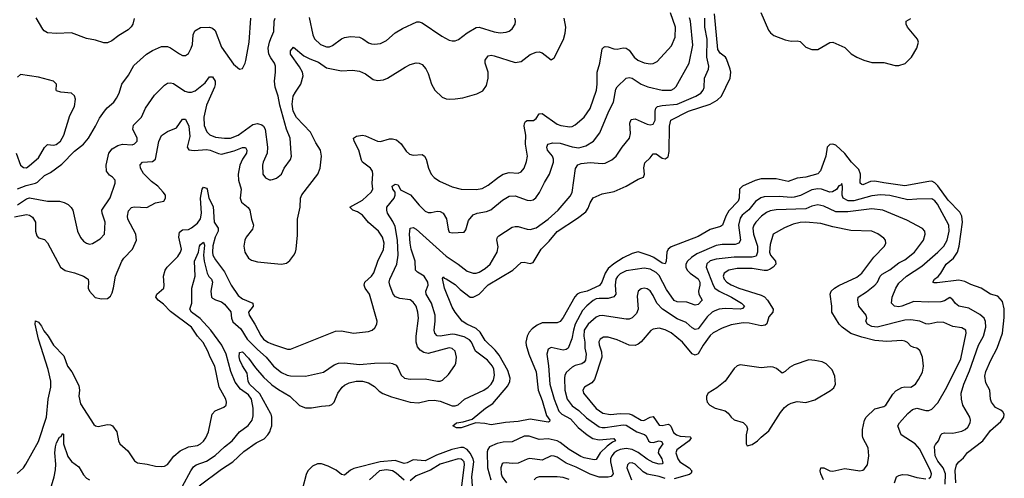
# Model space of a CAD drawing. Header units: inches. Extents: x 1552611 to 1694776, y 811966 to 917215.
# Tile 491 of 549: x 1668324 to 1674893, y 881101 to 884161. Entities that reach past the tile are written whole.
import ezdxf

# ---------------------------------------------------------------- set-up
doc = ezdxf.new("R2010")
doc.units = ezdxf.units.IN
doc.header["$MEASUREMENT"] = 0
doc.layers.add('B6868', color=7, linetype='Continuous')
doc.layers.add('B6878', color=7, linetype='Continuous')

msp = doc.modelspace()

# ---------------------------------------------------------------- linework, layer by layer
at = {"layer": 'B6868', "color": 5}
for points, elevation in [([(1668310, 883032.1), (1668366.5, 883053.5), (1668430, 883069.6), (1668442.4, 883077.6), (1668490, 883121), (1668530, 883142.3), (1668604, 883196), (1668690, 883283.6), (1668749.2, 883330.8), (1668782, 883370), (1668829.8, 883450), (1668855.8, 883504.2), (1668889.1, 883550.9), (1668907.4, 883572.6), (1668951.6, 883610), (1668970, 883636.3), (1668988, 883670), (1669005.7, 883730), (1669049, 883791), (1669085, 883855), (1669169.6, 883930), (1669210, 883955.6), (1669270, 883980.8), (1669310, 883981.3), (1669330, 883973.4), (1669390, 883932.6), (1669410, 883922.8), (1669430, 883921.7), (1669450, 883935.3), (1669468.8, 883970), (1669475.8, 883995.8), (1669480.1, 884060.1), (1669493.3, 884086.7), (1669530, 884108.4), (1669590, 884111.1), (1669610, 884103.2), (1669627.5, 884087.5), (1669670, 883977.6), (1669750, 883863.1), (1669790, 883830.6), (1669810, 883834.8), (1669827.8, 883870), (1669832, 883888), (1669854.6, 884010), (1669866.8, 884170)], 960), ([(1669087.8, 884167.8), (1669078.6, 884130), (1669068, 884112), (1669048, 884092), (1668985.1, 884054.9), (1668939.3, 884020.7), (1668910, 884007.1), (1668886, 884006), (1668830, 884024.7), (1668770, 884035.3), (1668670, 884072.1), (1668570, 884067.9), (1668510, 884073.7), (1668486.2, 884086.2), (1668477, 884097), (1668433.1, 884173.1)], 960), ([(1670000, 883906.7), (1669985.4, 883930), (1669981.4, 883970), (1669989.8, 884010), (1670000, 884034.5)], 940), ([(1668300.2, 883270), (1668330, 883190.6), (1668350, 883173.7), (1668370, 883173.4), (1668390, 883187.6), (1668450, 883239.7), (1668490, 883307.4), (1668510, 883328.9), (1668550, 883323.5), (1668567.5, 883327.5), (1668596.3, 883350), (1668618.1, 883390), (1668659.1, 883520.9), (1668690, 883580.7), (1668695.7, 883630), (1668690, 883651.6), (1668670, 883671.1), (1668597.2, 883677.2), (1668570, 883685.2), (1668566, 883690), (1668569, 883730), (1668548.7, 883750), (1668450, 883778.3), (1668330, 883794), (1668310, 883778)], 980), ([(1668310, 882925.3), (1668370, 882966.6), (1668390, 882972.4), (1668509.4, 882949.4), (1668589.1, 882949.1), (1668620.8, 882940.8), (1668647, 882927), (1668667.9, 882907.9), (1668677.6, 882890), (1668709.1, 882750), (1668730, 882708), (1668750, 882683.8), (1668770, 882670.4), (1668790, 882663.7), (1668810, 882667), (1668860.5, 882699.5), (1668889.7, 882730.3), (1668894.5, 882810), (1668873.7, 882870), (1668871.1, 882890), (1668927.8, 882972.2), (1668961.1, 883070), (1668961.6, 883090), (1668942.9, 883110), (1668922.8, 883122.8), (1668903.7, 883150), (1668901.5, 883190), (1668918.2, 883270), (1668941.5, 883298.5), (1668977.6, 883322.4), (1669010, 883329.3), (1669073.2, 883326.8), (1669090, 883331.8), (1669108.2, 883350), (1669108.5, 883370), (1669078.9, 883430), (1669083.2, 883456.8), (1669136.8, 883510), (1669163.8, 883570), (1669223.7, 883656.3), (1669290, 883724.9), (1669310, 883736.9), (1669330, 883739.6), (1669350, 883734.4), (1669424.6, 883684.6), (1669450, 883676.6), (1669470, 883677), (1669493.5, 883686.5), (1669560.2, 883739.8), (1669590, 883779.5), (1669610, 883780.3), (1669628.1, 883750), (1669628.2, 883728.2), (1669623.9, 883710), (1669569.2, 883590.8), (1669551.2, 883511.2), (1669555.1, 883455.1), (1669571.8, 883411.8), (1669591.8, 883391.8), (1669630, 883376.8), (1669690, 883369.6), (1669730, 883370.1), (1669780.4, 883390), (1669879.5, 883460.5), (1669910, 883467.3), (1669939.4, 883459.4), (1669951.4, 883450), (1669961.1, 883430), (1669977.6, 883310), (1669974.9, 883270), (1669947.8, 883210), (1669943.1, 883190), (1669947, 883130), (1669964.8, 883104.8), (1669990, 883093), (1670000, 883093.2)], 940), ([(1668290, 882846.2), (1668370, 882860.9), (1668390, 882857.1), (1668410, 882842.3), (1668428.8, 882810), (1668428.8, 882748.8), (1668438, 882718), (1668450, 882705.3), (1668490, 882694), (1668510, 882672.4), (1668596.5, 882510), (1668627.5, 882487.5), (1668690, 882472.8), (1668749.3, 882449.3), (1668774.5, 882434.5), (1668779.5, 882430), (1668783.6, 882410), (1668779.6, 882370), (1668790, 882348.5), (1668827.1, 882307.1), (1668870, 882297.4), (1668910, 882300.3), (1668930, 882317.1), (1668940.5, 882339.5), (1668950, 882371), (1668962.4, 882450), (1669005, 882550), (1669017.6, 882570), (1669075.8, 882630), (1669103.1, 882690), (1669098.6, 882730), (1669046.3, 882830), (1669042.4, 882850), (1669050, 882884.4), (1669070, 882907.4), (1669087.3, 882912.7), (1669172.5, 882907.5), (1669230, 882938), (1669285.2, 882950), (1669297.2, 882970), (1669296, 882990), (1669282, 883010), (1669244.4, 883050), (1669202.2, 883082.2), (1669150, 883135.6), (1669129.8, 883170), (1669127.4, 883192.6), (1669143.7, 883210), (1669210, 883215), (1669228.8, 883230), (1669252.4, 883347.6), (1669270, 883387.6), (1669310, 883414.5), (1669370, 883439.6), (1669410, 883496.9), (1669430, 883497.4), (1669451.8, 883450), (1669458.9, 883381.1), (1669440.2, 883310), (1669451.4, 883291.4), (1669487.2, 883287.2), (1669570, 883294.5), (1669595.3, 883290), (1669650, 883267.5), (1669670, 883264), (1669754, 883286), (1669810, 883307.1), (1669830, 883308), (1669840.1, 883290), (1669836.2, 883270), (1669809.8, 883230.2), (1669791.9, 883190), (1669781.2, 883130), (1669782.5, 883090), (1669800.4, 883030), (1669793.7, 882970), (1669804.2, 882944.2), (1669847, 882907), (1669859.8, 882890), (1669870.1, 882830), (1669882.9, 882790), (1669877.5, 882762.5), (1669835.2, 882710), (1669825.8, 882690), (1669818.7, 882650), (1669825.1, 882610), (1669850.3, 882570), (1669870, 882556.5), (1669910, 882545.2), (1670000, 882536)], 920), ([(1668306.5, 881133.5), (1668348.4, 881171.5), (1668364.4, 881195.6), (1668450, 881346.4), (1668502.3, 881510), (1668512.8, 881630), (1668532, 881710), (1668531.7, 881748.3), (1668513.4, 881826.6), (1668449.1, 882030), (1668427.2, 882130), (1668430, 882151.7), (1668450, 882142.6), (1668470, 882115.6), (1668484.3, 882084.3), (1668514.1, 882050), (1668548.5, 881988.5), (1668618.3, 881918.3), (1668643.2, 881850), (1668671.3, 881811.3), (1668719.2, 881719.2), (1668723.3, 881690), (1668718.3, 881650), (1668730, 881597.4), (1668819.4, 881459.4), (1668830, 881450.3), (1668847.1, 881447.1), (1668910, 881460.3), (1668930, 881457.6), (1668942, 881450), (1668971.2, 881411.2), (1668983.6, 881350), (1668991.8, 881330), (1669045, 881285), (1669090, 881218.4), (1669110, 881204.9), (1669175.1, 881195.1), (1669230, 881181.1), (1669270, 881179), (1669290, 881182.8), (1669310, 881192.8), (1669352.1, 881247.9), (1669394.9, 881285.1), (1669450, 881311.9), (1669510, 881319.5), (1669530, 881330.2), (1669550, 881349.3), (1669564.7, 881370), (1669582.7, 881410), (1669607.1, 881530), (1669628.7, 881551.3), (1669684.9, 881575.1), (1669700.5, 881590), (1669704.5, 881610), (1669699.4, 881630), (1669655.2, 881710), (1669625.4, 881850), (1669594.5, 881910), (1669579.8, 881950), (1669547.1, 882007), (1669509.6, 882049.6), (1669469.9, 882110), (1669330, 882214.9), (1669282.5, 882262.5), (1669248, 882290), (1669232.8, 882310), (1669238.9, 882330), (1669285.1, 882370), (1669288.6, 882390), (1669282.7, 882450), (1669294.3, 882490), (1669308.2, 882510), (1669378.3, 882581.7), (1669396.8, 882610), (1669402.8, 882630), (1669386.2, 882710), (1669390, 882744), (1669410, 882758.3), (1669450, 882761.5), (1669470, 882772.4), (1669510, 882803.5), (1669530, 882831.7), (1669537.6, 882870), (1669531.1, 882968.9), (1669541.2, 883030), (1669550, 883042.6), (1669570, 883037.1), (1669574.2, 883030), (1669586.4, 882970), (1669614.6, 882914.6), (1669622.1, 882810), (1669648.3, 882770), (1669647.7, 882750), (1669628.8, 882710), (1669612.1, 882652.1), (1669609.7, 882610), (1669613.3, 882590), (1669630, 882557.8), (1669690, 882477.7), (1669735.1, 882390), (1669781.5, 882321.5), (1669810, 882298.4), (1669880.3, 882270), (1669880.6, 882250), (1669850.8, 882210), (1669854.8, 882190), (1669893.3, 882130), (1669933.1, 882053.1), (1669950.9, 882030), (1669978.6, 882010), (1670000, 882001.1)], 880), ([(1669410, 881049.2), (1669464.6, 881150), (1669483.5, 881176.5), (1669502, 881190), (1669570, 881216.1), (1669627.6, 881252.4), (1669690, 881311.1), (1669740.9, 881350), (1669789.9, 881410.1), (1669847.6, 881452.4), (1669874, 881490), (1669882.4, 881517.6), (1669882.5, 881570), (1669869.9, 881630), (1669850, 881656.9), (1669796.5, 881696.5), (1669762.2, 881742.2), (1669733, 881813), (1669700.4, 881930), (1669673.2, 881990), (1669599.3, 882090), (1669526.8, 882166.8), (1669468.9, 882210), (1669459.3, 882230), (1669472.4, 882270), (1669473.1, 882370), (1669493.7, 882450), (1669489.7, 882550.3), (1669516.5, 882610), (1669524.3, 882650), (1669530, 882660.2), (1669550, 882675.6), (1669556, 882656), (1669549.4, 882590.6), (1669553.9, 882550), (1669573.9, 882470), (1669586.7, 882446.7), (1669603, 882430), (1669609.5, 882410), (1669598.8, 882350), (1669603.5, 882310), (1669610, 882301.8), (1669630, 882292.2), (1669670, 882279.3), (1669690, 882261.8), (1669731.5, 882211.5), (1669737.3, 882170), (1669745.7, 882145.7), (1669798.9, 882098.9), (1669841.5, 882030), (1669910, 881959.9), (1669967.8, 881910), (1670000, 881871.4)], 860), ([(1670000, 881531.3), (1669925.1, 881665.1), (1669856.7, 881730), (1669848.1, 881750), (1669841.5, 881801.5), (1669810, 881851.1), (1669792.8, 881890), (1669787.9, 881912.1), (1669790, 881940.7), (1669810, 881943.7), (1669850, 881902), (1669897, 881837), (1669953.6, 881773.6), (1670000, 881730.3)], 840), ([(1669521.4, 881050), (1669670, 881162.9), (1669745.7, 881210), (1669819.3, 881280.7), (1669902.4, 881337.6), (1669955, 881365), (1669980.1, 881390), (1669993, 881410), (1670000, 881432.7)], 840), ([(1668535, 881050), (1668554, 881110), (1668563.1, 881156.9), (1668565.6, 881194.4), (1668558.9, 881270), (1668562.5, 881310), (1668570, 881337.6), (1668590, 881374.4), (1668599.5, 881380.5), (1668610, 881399.1), (1668616.1, 881396.1), (1668615.2, 881330), (1668645.7, 881245.7), (1668670, 881212.9), (1668717.2, 881177.2), (1668750, 881123.7), (1668770, 881101.3), (1668790, 881090.4)], 860)]:
    msp.add_lwpolyline(points, dxfattribs=dict(at, elevation=elevation))
at = {"layer": 'B6878', "color": 5}
for points, elevation in [([(1670000, 882001.1), (1670030, 881988.7), (1670110, 881962.6), (1670130, 881961.8), (1670430, 882082.8), (1670470, 882085.2), (1670550, 882070.3), (1670650, 882079.6), (1670675.1, 882090), (1670694.2, 882105.8), (1670706.3, 882130), (1670708.3, 882150), (1670658.2, 882330), (1670629.8, 882370), (1670621.2, 882390), (1670627.6, 882410), (1670670, 882448.6), (1670687.2, 882472.8), (1670714.2, 882550), (1670751.5, 882628.5), (1670755.7, 882670), (1670743.4, 882710), (1670716.8, 882750), (1670650, 882808.4), (1670610, 882856), (1670577.8, 882877.8), (1670547.3, 882890), (1670527, 882910), (1670610, 882957.1), (1670669.8, 883010), (1670679.3, 883030), (1670674.6, 883070), (1670680.1, 883130), (1670676.6, 883150), (1670663.4, 883170), (1670611.6, 883210), (1670603.4, 883223.4), (1670587.2, 883290), (1670555.8, 883350), (1670550, 883370.3), (1670570, 883384.7), (1670610, 883390.1), (1670630, 883386.7), (1670710, 883349.2), (1670730, 883347.2), (1670790, 883366.7), (1670810, 883366.5), (1670838.1, 883358.1), (1670870, 883333.1), (1670902.5, 883282.5), (1670924.1, 883264.1), (1670950, 883257.7), (1671010, 883261.1), (1671024.4, 883250), (1671035.8, 883230), (1671051.1, 883170), (1671069.1, 883130), (1671090, 883107.6), (1671124.1, 883084.1), (1671210, 883046.2), (1671270, 883030.2), (1671370, 883027.7), (1671410, 883035), (1671450, 883056.8), (1671517.8, 883110), (1671550, 883129.4), (1671590, 883140.2), (1671650, 883136.5), (1671670, 883144.9), (1671689.7, 883170), (1671706, 883214), (1671712.2, 883250), (1671699.6, 883330), (1671700.8, 883390), (1671690.6, 883450), (1671690.8, 883469.2), (1671699, 883481), (1671710, 883487.9), (1671752.7, 883487.3), (1671770, 883501.1), (1671790, 883531.8), (1671810, 883534.4), (1671910, 883462.7), (1671934.1, 883454.1), (1671995, 883445), (1672010, 883447), (1672030, 883458.2), (1672090, 883510.2), (1672130, 883567.7), (1672171.7, 883690), (1672177.4, 883730), (1672177.4, 883810), (1672195.5, 883870), (1672210, 883965.5), (1672222, 883978), (1672230, 883982.6), (1672250, 883980.2), (1672287.1, 883967.1), (1672310, 883964.7), (1672350, 883972.1), (1672370, 883970.8), (1672390, 883956.8), (1672423, 883910), (1672447.9, 883890), (1672490, 883872.6), (1672530, 883866.7), (1672550.7, 883869.3), (1672577.7, 883882.3), (1672672.7, 883987.3), (1672696.2, 884043.8), (1672698.6, 884110), (1672666.1, 884206.1)], 880), ([(1674568.7, 881070), (1674566.3, 881153.7), (1674574.5, 881190), (1674589.9, 881210.2), (1674621.5, 881238.5), (1674647.2, 881272.8), (1674749.7, 881350), (1674800.7, 881419.3), (1674870, 881479.6), (1674889.7, 881510), (1674892.1, 881530), (1674883.5, 881543.5), (1674870, 881556.3), (1674834, 881574), (1674807.6, 881610), (1674801.6, 881630), (1674797.2, 881690), (1674770, 881737.2), (1674763.2, 881783.2), (1674770, 881814), (1674802.3, 881890), (1674844.7, 881970), (1674880.4, 882070), (1674893.2, 882173.2), (1674892.7, 882232.7), (1674880.3, 882280.3), (1674850, 882315.7), (1674802, 882330), (1674739.6, 882370), (1674670, 882393.9), (1674630, 882414.5), (1674590, 882421.8), (1674444.8, 882404.8), (1674425.2, 882405.2), (1674416.2, 882410), (1674427.4, 882430), (1674452.2, 882447.8), (1674469.8, 882470), (1674504.9, 882530), (1674553.7, 882570), (1674579.9, 882610), (1674592.9, 882650), (1674615.2, 882810), (1674609, 882850), (1674595.8, 882875.8), (1674517.7, 882957.7), (1674450, 883052.2), (1674430, 883073.2), (1674410, 883082.8), (1674390, 883082.2), (1674230, 883053.1), (1674090, 883071.8), (1674030, 883084.4), (1673999.9, 883080.1), (1673950, 883059.4), (1673941.6, 883061.6), (1673930.8, 883070.8), (1673932.8, 883130), (1673921.8, 883161.8), (1673874.4, 883210), (1673830, 883267.8), (1673770, 883322.8), (1673750, 883330.8), (1673730, 883328.1), (1673711.9, 883310), (1673702.3, 883250), (1673666.6, 883153.4), (1673648, 883132), (1673570, 883110.6), (1673510, 883103.7), (1673450, 883081.8), (1673370, 883098), (1673270, 883097.9), (1673230, 883087), (1673146.4, 883050), (1673125.5, 883030), (1673123.6, 882970), (1673116.8, 882950), (1673055.4, 882884.6), (1673035.8, 882850), (1673012.8, 882790), (1673000.1, 882779.9), (1672930, 882761.1), (1672850, 882713.7), (1672670, 882645.8), (1672649.7, 882630.3), (1672640.8, 882610), (1672638.1, 882550), (1672630, 882532.6), (1672610, 882536.4), (1672554.3, 882574.3), (1672530, 882585.8), (1672450, 882611), (1672410, 882600.4), (1672350, 882571.8), (1672287.3, 882532.7), (1672250, 882500.4), (1672229.8, 882470), (1672207.3, 882410), (1672192.8, 882387.2), (1672110, 882349.6), (1672061.6, 882338.4), (1672044.3, 882330), (1672028.6, 882311.4), (1671950, 882174), (1671930, 882147), (1671910, 882139.1), (1671810, 882137.3), (1671776.3, 882123.7), (1671742.5, 882097.5), (1671723.4, 882076.6), (1671710.1, 882050), (1671700.5, 882010), (1671702.6, 881990), (1671721, 881930), (1671770, 881810.3), (1671782.6, 881690), (1671810, 881619.5), (1671839.4, 881519.4), (1671860.5, 881490), (1671859.3, 881480.7), (1671850, 881476), (1671730, 881495.5), (1671650, 881479.8), (1671565.8, 881474.1), (1671470, 881457.2), (1671427.3, 881467.3), (1671368.1, 881471.9), (1671270, 881436.9), (1671237.5, 881437.5), (1671214, 881450), (1671237.2, 881470), (1671282.2, 881477.8), (1671343.7, 881496.3), (1671431.2, 881570), (1671479.9, 881600.1), (1671581.3, 881718.7), (1671594, 881746), (1671595.9, 881770), (1671581.3, 881821.3), (1671522.4, 881922.4), (1671496, 881956), (1671430, 882020.2), (1671395.8, 882075.8), (1671370, 882099.9), (1671307.8, 882130), (1671277, 882150), (1671228.5, 882208.5), (1671210, 882243), (1671158.4, 882370), (1671145.7, 882434.3), (1671150, 882446), (1671156.4, 882436.4), (1671170, 882432), (1671230, 882392.9), (1671261.6, 882361.6), (1671328.4, 882308.4), (1671350, 882308.5), (1671390.3, 882329.7), (1671450, 882392.2), (1671613.7, 882490), (1671670, 882540.2), (1671690, 882542.6), (1671730, 882535.2), (1671750, 882541.5), (1671802.6, 882630), (1671857.5, 882682.5), (1671910, 882747.3), (1672044.5, 882835.5), (1672100.4, 882879.6), (1672116.7, 882903.3), (1672130, 882939.1), (1672150, 882972.4), (1672210, 882998), (1672290, 883015.5), (1672370, 883051), (1672450, 883096.8), (1672485.6, 883110), (1672492.3, 883130), (1672488.3, 883171.7), (1672494, 883206), (1672530, 883238), (1672550, 883266.4), (1672570, 883264.9), (1672610, 883237.8), (1672630, 883232.6), (1672650, 883245.3), (1672657.6, 883282.4), (1672658.4, 883450), (1672669.2, 883490.8), (1672785.6, 883550), (1672930, 883597.3), (1672976.7, 883623.3), (1673006.2, 883650), (1673064.8, 883770), (1673069, 883810), (1673064.9, 883830), (1673039.8, 883899.8), (1673032.7, 883910), (1672996.6, 883936.6), (1672981.7, 883961.7), (1672958.7, 884198.7)], 820), ([(1673268.5, 884208.5), (1673320.2, 884090), (1673333.1, 884073.1), (1673355.9, 884056), (1673430, 884026.3), (1673470, 884018.3), (1673510, 884019.7), (1673530, 884014.7), (1673570, 883978), (1673610, 883962.2), (1673650, 883962.8), (1673730, 884008.1), (1673750, 884010.2), (1673830, 883976.1), (1673871.8, 883931.8), (1673908.4, 883910), (1673956.3, 883890), (1674010, 883875.9), (1674090, 883875.4), (1674165.2, 883854.8), (1674190, 883854.7), (1674231.7, 883868.4), (1674274.5, 883910), (1674308.5, 883970), (1674321.7, 884010), (1674314.7, 884030), (1674246.4, 884110), (1674237.4, 884130), (1674238, 884150), (1674270, 884168.5)], 820), ([(1670000, 881871.4), (1670017.8, 881850), (1670070, 881807.8), (1670109.2, 881789.2), (1670130, 881785.3), (1670230, 881782.2), (1670350, 881808.8), (1670421.7, 881858.3), (1670450.5, 881869.5), (1670490, 881872.5), (1670590, 881861.2), (1670690, 881870.2), (1670790, 881872.1), (1670810, 881868), (1670835.3, 881855.3), (1670850, 881834.4), (1670868.4, 881790), (1670890.4, 881770), (1670930, 881763.1), (1671030, 881765), (1671110.8, 881749.2), (1671130, 881748.1), (1671144.8, 881755.2), (1671185.4, 881794.6), (1671227, 881853), (1671233.8, 881870), (1671238.2, 881910), (1671229.2, 881949.2), (1671210, 881966.3), (1671190, 881970.9), (1671050, 881933.7), (1671019.3, 881939.3), (1670995.8, 881955.9), (1670978.3, 881978.3), (1670969.2, 882010), (1670969.9, 882050.1), (1670984.2, 882170), (1670980.5, 882210), (1670968.3, 882250), (1670950, 882276.8), (1670930, 882291.4), (1670860.6, 882300.6), (1670831.8, 882311.8), (1670815.8, 882330), (1670793.3, 882390), (1670788.8, 882410), (1670794, 882430), (1670839.5, 882530), (1670849.9, 882590.1), (1670845.5, 882690), (1670830, 882780.7), (1670814.3, 882814.3), (1670778.7, 882870), (1670773.1, 882890), (1670774.2, 882910), (1670823.1, 882970), (1670829.9, 882990), (1670829.1, 883010), (1670814.3, 883030), (1670808.9, 883051.1), (1670830, 883063.1), (1670850, 883059.3), (1670865.2, 883025.2), (1670932.3, 882992.3), (1670990, 882922.2), (1671030, 882883.5), (1671050, 882875.4), (1671070, 882874.5), (1671110, 882882.3), (1671130, 882880.7), (1671150, 882870.2), (1671171.3, 882831.3), (1671182.4, 882762.4), (1671190, 882743.8), (1671210, 882738), (1671290, 882743), (1671300.5, 882759.5), (1671319, 882821), (1671350, 882858.2), (1671375.1, 882870), (1671438.8, 882881.2), (1671468, 882892), (1671544.4, 882955.6), (1671590, 882982.7), (1671630, 882985.1), (1671710, 882957.7), (1671730, 882955), (1671750, 882958.5), (1671767.7, 882972.3), (1671793, 883007), (1671824.6, 883075.4), (1671859.3, 883130), (1671885.3, 883210), (1671886.4, 883230), (1671878.2, 883250), (1671845.8, 883290), (1671840.3, 883310), (1671848.5, 883330), (1671880.8, 883339.3), (1671930, 883337.8), (1672010, 883311.5), (1672053.5, 883306.5), (1672101.9, 883318.1), (1672152, 883350), (1672195, 883405), (1672254.2, 883550), (1672284.7, 883610), (1672301.9, 883698.1), (1672310, 883712), (1672369.8, 883770.2), (1672390, 883775.5), (1672410, 883770.2), (1672470, 883731.6), (1672513.8, 883713.8), (1672610, 883690.7), (1672669.9, 883690.1), (1672690, 883700.7), (1672704.4, 883715.6), (1672790, 883870.5), (1672816, 883990), (1672799.1, 884150), (1672792.1, 884172.1)], 860), ([(1670000, 881730.3), (1670005.3, 881725.3), (1670050, 881693.2), (1670125.4, 881650), (1670190, 881587.8), (1670230, 881571), (1670270, 881571), (1670336.6, 881583.4), (1670390, 881587.3), (1670406.1, 881593.9), (1670422, 881610), (1670445.8, 881670), (1670475.1, 881710), (1670490, 881723.2), (1670521.6, 881738.4), (1670569, 881750), (1670610.1, 881750.1), (1670650, 881738.6), (1670690, 881713.1), (1670721.4, 881681.4), (1670746.3, 881666.3), (1670804.5, 881644.4), (1670928.8, 881608.8), (1670984.5, 881604.5), (1671050, 881619.4), (1671090, 881623.3), (1671130, 881616.2), (1671210, 881584.2), (1671230, 881584.3), (1671249, 881591), (1671290.6, 881629.4), (1671419.7, 881690), (1671449.8, 881710), (1671468.9, 881730), (1671484.8, 881755.2), (1671492.7, 881790), (1671488.2, 881830), (1671478.5, 881850), (1671446, 881890), (1671365.7, 881950), (1671337.2, 882010), (1671325.1, 882025.1), (1671290, 882043.9), (1671230, 882060.8), (1671210, 882061.8), (1671128.5, 882048.5), (1671110, 882051), (1671093.1, 882070), (1671089.1, 882090), (1671096.3, 882150), (1671095.7, 882190), (1671071.6, 882270), (1671036.5, 882330), (1671034.6, 882350), (1671048.9, 882390), (1671047.2, 882410), (1671023.1, 882450), (1670977.2, 882477.2), (1670965.3, 882490), (1670962.5, 882550), (1670936.2, 882630), (1670928.1, 882670), (1670924.3, 882730), (1670929.9, 882770.1), (1670950, 882774), (1670970, 882762.2), (1671170, 882583.9), (1671250.1, 882530.1), (1671310, 882483.2), (1671350, 882468.6), (1671370, 882469.3), (1671390, 882476.5), (1671430, 882501.2), (1671463.1, 882530), (1671509.5, 882609.5), (1671515.8, 882644.2), (1671508, 882692), (1671512.2, 882710), (1671521.1, 882718.9), (1671610, 882776.5), (1671630, 882781.5), (1671650, 882781.5), (1671710, 882762.3), (1671730, 882760.3), (1671770, 882772.2), (1671850, 882830.2), (1671916.1, 882890), (1671996.9, 882983.1), (1672010, 883008), (1672031.4, 883168.6), (1672047, 883193), (1672070, 883202), (1672130, 883208.2), (1672210, 883200.2), (1672230, 883202.9), (1672275, 883225), (1672304, 883250), (1672343.1, 883310), (1672391.8, 883370), (1672398.6, 883401.4), (1672394, 883470), (1672404.2, 883495.8), (1672430, 883500.1), (1672510, 883464.4), (1672530, 883460.2), (1672550, 883464.7), (1672563.4, 883490), (1672563.2, 883550), (1672567.3, 883570), (1672579.4, 883580.6), (1672611.3, 883588.7), (1672710, 883596.8), (1672834.2, 883650), (1672869, 883671), (1672884.7, 883690), (1672890.9, 883709.1), (1672893.3, 883770), (1672918.4, 883830), (1672921.9, 883850), (1672908, 883910), (1672910.7, 884030), (1672894.4, 884110), (1672895.9, 884170)], 840), ([(1670000, 884034.5), (1670019.2, 884080.8), (1670020.6, 884150), (1670027.2, 884170)], 940), ([(1670000, 882536), (1670071.2, 882528.8), (1670104.7, 882535.3), (1670125.9, 882554.1), (1670153.6, 882590), (1670164.2, 882610), (1670168.2, 882630), (1670177.4, 882722.6), (1670176.2, 882830), (1670194.2, 882910), (1670196.4, 882970), (1670207.2, 882992.8), (1670313.5, 883130), (1670328.8, 883171.2), (1670338, 883250), (1670330.8, 883290), (1670298.6, 883338.6), (1670264.3, 883410), (1670170, 883507.7), (1670147.8, 883550), (1670141.8, 883598.2), (1670149.4, 883650.6), (1670162.8, 883677.2), (1670200.4, 883730), (1670214.9, 883785.1), (1670209.9, 883810), (1670190, 883845.8), (1670130.8, 883930), (1670130, 883953.4), (1670150, 883977.4), (1670220.2, 883920.2), (1670259.5, 883899.5), (1670317.6, 883877.6), (1670370, 883839.9), (1670470, 883818.7), (1670543.7, 883823.7), (1670590, 883817), (1670630, 883800.4), (1670682.2, 883762.2), (1670710, 883755.3), (1670750, 883760.3), (1670777, 883770), (1670895.5, 883844.4), (1670930, 883861.5), (1670970, 883873.1), (1670990, 883870.3), (1671010, 883861.3), (1671033.9, 883833.9), (1671050, 883800.7), (1671070.3, 883730), (1671093.1, 883690), (1671143.1, 883643.1), (1671170, 883632.6), (1671191.1, 883631.1), (1671230, 883631.9), (1671280, 883640), (1671374.1, 883665.9), (1671413, 883687), (1671437.4, 883722.6), (1671449.8, 883770.2), (1671449.8, 883810), (1671429, 883870), (1671430, 883890.4), (1671450, 883918.6), (1671470, 883922.9), (1671490, 883919.4), (1671630, 883874.3), (1671670, 883881.2), (1671730, 883929.2), (1671770, 883944.9), (1671790, 883945.5), (1671810, 883938.9), (1671870, 883892.7), (1671890, 883907.3), (1671952.3, 884027.7), (1671962.8, 884070), (1671966.8, 884110), (1671955.9, 884170)], 920), ([(1670255.8, 884175.8), (1670280.1, 884060.1), (1670290, 884033), (1670330, 883994.6), (1670370, 883979.6), (1670390, 883979.6), (1670410, 883988.8), (1670470, 884033.6), (1670490, 884041.8), (1670530, 884048.3), (1670590, 884043.8), (1670614, 884034), (1670650, 884006.5), (1670670, 883999.7), (1670690, 883996.8), (1670730, 884002.7), (1670770, 884022.2), (1670830, 884073.4), (1670877.2, 884102.8), (1670973.6, 884146.4), (1670990, 884146.8), (1671010, 884138.8), (1671140.5, 884050), (1671190, 884024.6), (1671210, 884019.5), (1671230, 884020.3), (1671251.8, 884028.2), (1671310, 884072.4), (1671370, 884108.2), (1671390, 884110.7), (1671490, 884080.2), (1671530, 884072.9), (1671570, 884077), (1671590, 884084.4), (1671610, 884099.3), (1671629.6, 884130), (1671632.6, 884150), (1671628, 884170)], 940), ([(1670000, 883093.2), (1670010, 883093.4), (1670036.6, 883103.4), (1670069.5, 883130), (1670087.8, 883170), (1670130, 883227.7), (1670136.4, 883250), (1670136, 883270), (1670127.4, 883370), (1670102.9, 883430), (1670059.9, 883590), (1670049.1, 883650), (1670028.1, 883710), (1670023.7, 883750), (1670030.5, 883810), (1670029.9, 883850), (1670023, 883870), (1670000, 883906.7)], 940), ([(1674498.6, 881061.4), (1674500.7, 881130), (1674486.2, 881170), (1674450, 881214.9), (1674432.5, 881250), (1674427.9, 881312.1), (1674433.7, 881326.3), (1674454, 881350), (1674469.8, 881390.2), (1674479.5, 881400.5), (1674494.8, 881405.2), (1674550, 881401.7), (1674610, 881416.6), (1674632.3, 881427.7), (1674650, 881443.2), (1674664.9, 881470), (1674667.5, 881490), (1674662.2, 881510), (1674616.3, 881590), (1674606.9, 881630), (1674606.3, 881670), (1674623, 881730), (1674661.6, 881818.4), (1674720.4, 881990), (1674755.4, 882050), (1674770.4, 882110), (1674768.2, 882148.2), (1674758.2, 882170), (1674730, 882194.2), (1674655.4, 882235.4), (1674589.6, 882250), (1674567.1, 882267.1), (1674550, 882292.8), (1674530, 882307.1), (1674494, 882286), (1674470, 882279.2), (1674390, 882277), (1674290, 882281.2), (1674210, 882248.8), (1674190, 882244.7), (1674159.7, 882250), (1674139.7, 882270), (1674144.7, 882310), (1674169.9, 882370), (1674190, 882402.5), (1674239.8, 882450), (1674342.8, 882517.2), (1674449, 882610), (1674489.5, 882650.5), (1674511.1, 882688.9), (1674525, 882750), (1674523.8, 882790), (1674446.5, 882930), (1674430, 882952.9), (1674410, 882964.7), (1674310, 882964.3), (1674250, 882958.4), (1674130, 882987.1), (1674066.9, 882993.1), (1674010, 882986.3), (1673890, 882952.2), (1673852.3, 882952.3), (1673818.7, 882970), (1673810.5, 882990), (1673813.3, 883050), (1673810, 883068.7), (1673803, 883057), (1673790, 883051.8), (1673773.3, 883026.7), (1673747.5, 883012.5), (1673730, 883010.5), (1673673, 883030), (1673650, 883032.4), (1673610, 883024.5), (1673532.7, 882987.3), (1673490, 882976), (1673470, 882973.5), (1673390, 882982.2), (1673290, 882979.3), (1673268.4, 882971.6), (1673232, 882948), (1673188.1, 882891.9), (1673144.4, 882855.6), (1673130, 882836.2), (1673120.5, 882790), (1673132.1, 882690), (1673122.3, 882670), (1673098.4, 882661.6), (1673010, 882660.4), (1672970, 882653.3), (1672842, 882598), (1672805.1, 882574.9), (1672778.5, 882550), (1672768, 882530), (1672767.4, 882510), (1672776.3, 882490), (1672796.5, 882470), (1672850, 882432.4), (1672861.3, 882410), (1672862.3, 882390), (1672852.6, 882350), (1672856.1, 882330), (1672876.5, 882290), (1672850, 882259.8), (1672830, 882255.3), (1672775.5, 882275.5), (1672710, 882277.5), (1672690, 882286.5), (1672640.1, 882360.1), (1672590, 882454.7), (1672570, 882474.5), (1672530, 882496.7), (1672490, 882501.9), (1672370, 882484.3), (1672330, 882465.4), (1672311.9, 882448.1), (1672301.9, 882430), (1672296.4, 882390), (1672300.6, 882330), (1672288.8, 882311.2), (1672250, 882301.1), (1672190, 882301.7), (1672170, 882297.8), (1672150, 882287.3), (1672108.2, 882251.8), (1672079.3, 882220.7), (1672030.6, 882129.4), (1672018.1, 882090), (1672007.5, 882032.5), (1671982.8, 881970), (1671970, 881961.1), (1671950, 881957), (1671870, 881973.7), (1671850, 881962), (1671840.2, 881930), (1671852.2, 881852.2), (1671860.7, 881730), (1671890.1, 881630), (1671920.1, 881550), (1671941, 881530), (1671998.1, 881498.1), (1672050, 881439.6), (1672110, 881390.1), (1672146.9, 881366.9), (1672190, 881358.6), (1672287.3, 881367.3), (1672299.6, 881350), (1672278.7, 881341.3), (1672243.8, 881316.2), (1672195.9, 881270), (1672170, 881225.8), (1672156.7, 881223.3), (1672090, 881237.4), (1672066.8, 881246.8), (1671990, 881293.5), (1671930, 881340.3), (1671910, 881349.9), (1671850, 881363.9), (1671790, 881360.2), (1671722.6, 881382.6), (1671690, 881382.1), (1671610, 881344.5), (1671550, 881341.3), (1671510, 881333.8), (1671458.5, 881310), (1671446.1, 881293.9), (1671442.5, 881277.5), (1671444.4, 881170), (1671466.1, 881090)], 840), ([(1674390, 881100.2), (1674403.5, 881110), (1674406.3, 881130), (1674400.2, 881150), (1674330, 881294.6), (1674298.1, 881330), (1674206, 881390), (1674182.4, 881450), (1674194, 881470), (1674250, 881533), (1674280.1, 881559.9), (1674310, 881568.9), (1674370, 881552.9), (1674390, 881553.4), (1674410, 881562.6), (1674450, 881604.2), (1674510.3, 881709.7), (1674602.2, 881897.8), (1674638.3, 882070), (1674636.2, 882090), (1674610, 882105.7), (1674550, 882114.3), (1674490, 882139.9), (1674450, 882142.4), (1674390, 882128.6), (1674370, 882131.1), (1674329.2, 882149.2), (1674270, 882157.8), (1674230, 882156.1), (1674044.7, 882110), (1674010, 882113.2), (1673979.8, 882130), (1673969.8, 882150), (1673975.6, 882170), (1673971.3, 882190), (1673922.9, 882250), (1673914.8, 882290), (1673919.2, 882310), (1673974.7, 882345.3), (1674029.9, 882390.1), (1674046.5, 882410), (1674064.8, 882450), (1674077.6, 882462.4), (1674130, 882491.5), (1674190, 882539.2), (1674230, 882557.5), (1674294.6, 882610), (1674354.6, 882690), (1674365.4, 882730), (1674362.4, 882750), (1674347.3, 882767.3), (1674243.3, 882823.3), (1674083.7, 882890), (1674010, 882899.6), (1673850, 882878.6), (1673770, 882878.1), (1673690, 882917.3), (1673650, 882926), (1673610, 882916.8), (1673570, 882898), (1673370, 882892.8), (1673330, 882884.6), (1673305.6, 882874.4), (1673273, 882850), (1673235.6, 882810), (1673221.5, 882790), (1673215.2, 882770), (1673220.3, 882730), (1673245.5, 882650), (1673246.9, 882610), (1673236.6, 882583.4), (1673210, 882575.3), (1673090, 882576.4), (1672970, 882563.7), (1672930, 882551.3), (1672908.7, 882531.3), (1672904.9, 882510), (1672950.4, 882390.4), (1672962.3, 882370), (1672990.3, 882350.3), (1673073.5, 882310), (1673139, 882270), (1673160.3, 882250), (1673146.1, 882233.9), (1673130, 882229), (1673030, 882233.6), (1672991.3, 882228.7), (1672961.3, 882218.7), (1672945, 882210), (1672910, 882179.2), (1672850, 882098.5), (1672830, 882093), (1672810, 882105), (1672770, 882141.1), (1672710, 882165.8), (1672612, 882230), (1672575.4, 882270), (1672550, 882321.7), (1672530, 882350.9), (1672510, 882365.8), (1672490, 882369.8), (1672470, 882364.5), (1672450, 882349.4), (1672444.3, 882315.7), (1672450.1, 882230), (1672438.9, 882201.1), (1672410, 882172.7), (1672390, 882163.5), (1672370, 882162.8), (1672210, 882187.8), (1672190, 882185.7), (1672170, 882176.3), (1672116.6, 882130), (1672089.7, 882090), (1672087, 882050), (1672094.1, 882010), (1672094.6, 881970), (1672103.3, 881930), (1672098.8, 881890), (1672090, 881876.8), (1672074.2, 881865.8), (1672030, 881853.7), (1672010, 881842), (1671971.9, 881808.1), (1671961.5, 881790), (1671957.8, 881770), (1671961.2, 881690), (1671975.9, 881630), (1672010, 881584.4), (1672054.2, 881554.2), (1672104.9, 881504.9), (1672190, 881444.5), (1672210, 881438.9), (1672230, 881439.4), (1672350, 881458.2), (1672370, 881454.9), (1672441.2, 881410), (1672493.4, 881393.4), (1672503.3, 881383.3), (1672520.1, 881350), (1672530, 881342.8), (1672550, 881340.3), (1672590, 881350.9), (1672605.9, 881345.9), (1672615.8, 881330), (1672587.5, 881292.5), (1672583.4, 881270), (1672609, 881230), (1672614.9, 881205.1), (1672610, 881198.2), (1672590, 881195.5), (1672550, 881205.8), (1672510, 881227.9), (1672450, 881274.2), (1672410, 881292.4), (1672370, 881300.3), (1672330, 881293), (1672310, 881284.1), (1672289.6, 881270), (1672274.2, 881250), (1672266.3, 881230), (1672265.2, 881210), (1672284, 881130), (1672270, 881112.7), (1672250, 881107.7), (1672190, 881108.5), (1672128.9, 881128.9), (1672035.9, 881175.9), (1671970, 881202.9), (1671910, 881242), (1671890, 881249.8), (1671869.5, 881250.5), (1671810, 881221.6), (1671727.5, 881232.5), (1671710, 881229.8), (1671650, 881201), (1671610, 881198.7), (1671570, 881204.1), (1671550, 881201.7), (1671543.4, 881196.6), (1671534.5, 881170), (1671536.6, 881130), (1671543, 881110), (1671572.1, 881070)], 860), ([(1673687.1, 881090), (1673668.9, 881130), (1673664.8, 881150), (1673669.8, 881170), (1673690, 881170.3), (1673730, 881151), (1673750, 881148.6), (1673830, 881166.4), (1673930, 881150.2), (1673950, 881154.3), (1673958.9, 881161.1), (1673979.3, 881190), (1673989.8, 881250.2), (1673984.4, 881304.4), (1673949.8, 881370), (1673946.3, 881386.3), (1673947.4, 881427.4), (1673959.5, 881490), (1673970.7, 881510), (1674030, 881564.3), (1674090, 881580.4), (1674101.9, 881590), (1674150, 881663), (1674170, 881684.2), (1674210, 881706.3), (1674230, 881711.5), (1674270, 881710.1), (1674299.9, 881730), (1674320.8, 881759.2), (1674347, 881810), (1674353.6, 881850), (1674347.7, 881910), (1674330, 881952.8), (1674310, 881968.3), (1674290, 881972.6), (1674270, 881983.5), (1674246.6, 882006.6), (1674230, 882015.8), (1674210, 882019.4), (1674110, 882014.4), (1674030, 882019.6), (1673941.9, 882041.9), (1673870, 882068.1), (1673810.9, 882110), (1673791.9, 882130), (1673742.2, 882210), (1673741.8, 882250), (1673730.7, 882330), (1673739, 882350), (1673759.8, 882370), (1673790, 882387.2), (1673910, 882442.6), (1673941.8, 882470), (1674023.7, 882576.3), (1674093.7, 882650), (1674101.7, 882670), (1674099.7, 882690), (1674090, 882702.4), (1674050, 882732.9), (1674010, 882750.7), (1673870, 882753.9), (1673750, 882777.8), (1673670, 882801.9), (1673570, 882808.9), (1673530, 882807.6), (1673483.3, 882796.7), (1673427.1, 882772.9), (1673351.1, 882728.9), (1673330, 882660.9), (1673327, 882610), (1673334.1, 882590), (1673366, 882550), (1673368.6, 882530), (1673351, 882510), (1673330, 882496.1), (1673310, 882488.1), (1673290, 882487.4), (1673210, 882501.6), (1673110, 882500.4), (1673055.8, 882490), (1673023.5, 882470), (1673017.1, 882450), (1673023.5, 882430), (1673040.9, 882410), (1673070, 882390.7), (1673120.9, 882370), (1673270, 882323.6), (1673292.5, 882312.5), (1673313.2, 882290), (1673351.2, 882228.8), (1673348.8, 882210), (1673321, 882179), (1673307.8, 882132.2), (1673297.8, 882122.2), (1673270, 882117.8), (1673190, 882135.7), (1673150, 882138.5), (1673070, 882125), (1673010, 882102.1), (1672950, 882070.6), (1672930, 882052.8), (1672883.8, 881990), (1672850, 881930.8), (1672830, 881922.6), (1672810, 881931.4), (1672745.9, 882010), (1672670, 882072.4), (1672630, 882092.5), (1672590, 882102.3), (1672550, 882096.5), (1672534, 882086), (1672469.6, 882010.4), (1672450, 881995), (1672430, 881986.5), (1672390, 881989.1), (1672310, 882025.8), (1672250, 882041.8), (1672218.3, 882041.7), (1672196, 882030), (1672188.4, 882011.6), (1672189.5, 881990.5), (1672205.4, 881945.4), (1672207.5, 881910), (1672159.4, 881760.6), (1672140.9, 881739), (1672091.8, 881710), (1672080.8, 881690), (1672084.7, 881670), (1672170, 881565.9), (1672215.4, 881535.4), (1672265.8, 881525.8), (1672330, 881534.3), (1672390, 881531.3), (1672410, 881524.7), (1672470, 881489.1), (1672487.7, 881487.7), (1672530, 881509.6), (1672550, 881512.5), (1672590, 881455.8), (1672610, 881453.2), (1672650, 881462.7), (1672658.4, 881458.4), (1672668.4, 881448.4), (1672686.4, 881406.4), (1672706.2, 881390), (1672730, 881383), (1672796.9, 881376.9), (1672804, 881370), (1672789.4, 881350), (1672708.2, 881290), (1672702.4, 881270), (1672715.1, 881230), (1672728.8, 881210), (1672790.2, 881170), (1672807.9, 881150), (1672803.6, 881136.4), (1672792.9, 881127.1), (1672690, 881098.3)], 880), ([(1670000, 881432.7), (1670005.4, 881450), (1670005.5, 881510), (1670000.7, 881530), (1670000, 881531.3)], 840), ([(1671345.1, 881050), (1671340.5, 881110), (1671353.9, 881210), (1671349.7, 881230), (1671330, 881268.1), (1671310, 881292.4), (1671285.7, 881305.7), (1671266.3, 881306.3), (1671205.9, 881294.1), (1671105.2, 881254.8), (1671030, 881217.6), (1670950, 881224.3), (1670910, 881203.2), (1670890, 881199.6), (1670830, 881219.9), (1670728.1, 881211.9), (1670553, 881167), (1670530, 881155.5), (1670490, 881120.9), (1670470, 881127.1), (1670434.6, 881154.6), (1670381, 881181), (1670336.5, 881196.5), (1670310, 881196.9), (1670277.4, 881182.6), (1670246, 881150), (1670234.5, 881125.5), (1670210, 881033.3)], 840), ([(1671274.7, 881050), (1671291.5, 881190), (1671288.3, 881210), (1671280, 881220), (1671270, 881229.8), (1671250, 881231.9), (1671130, 881194.7), (1671065.4, 881154.6), (1670970, 881118.5), (1670930, 881083.7)], 860), ([(1672630, 881100.6), (1672590, 881113.1), (1672510, 881128.8), (1672484.1, 881144.1), (1672430, 881195.2), (1672410, 881204.2), (1672390, 881203.1), (1672378.2, 881190), (1672375.5, 881170), (1672406.8, 881090)], 880), ([(1670890, 881089.3), (1670835.5, 881135.5), (1670810, 881150.3), (1670770, 881157.5), (1670724.1, 881150), (1670658.7, 881090)], 860), ([(1671990, 881094.1), (1671950, 881107.2), (1671910, 881111.8), (1671790, 881109.9), (1671770, 881103.1), (1671755.5, 881090)], 880), ([(1674159.7, 881070), (1674174, 881110), (1674190, 881120.3), (1674213.3, 881126.7), (1674250, 881124.6), (1674310, 881106.5), (1674370, 881097.6)], 860)]:
    msp.add_lwpolyline(points, dxfattribs=dict(at, elevation=elevation))
at = {"layer": 'B6878', "color": 5, "elevation": 920}
msp.add_lwpolyline([(1673590, 881890.9), (1673490, 881858.7), (1673459.8, 881840.2), (1673430, 881812.6), (1673410, 881802.4), (1673373.1, 881833.1), (1673350, 881843.2), (1673330, 881845.2), (1673270, 881837.8), (1673130, 881858.2), (1673110, 881852.1), (1673090, 881834), (1673030, 881748.9), (1672974.9, 881705.1), (1672918, 881670), (1672906, 881650), (1672905.7, 881630), (1672911.7, 881610), (1672928.9, 881590), (1672964.9, 881570), (1673030.1, 881550.1), (1673050, 881536.3), (1673070, 881509.1), (1673090, 881491.8), (1673150, 881472.5), (1673172.1, 881452.1), (1673179.1, 881430), (1673171.8, 881390), (1673171, 881331), (1673178, 881318), (1673210, 881326), (1673246, 881350), (1673270, 881376.5), (1673323, 881417), (1673400.6, 881539.4), (1673427.5, 881572.5), (1673449.4, 881590.6), (1673470, 881602.3), (1673510, 881613.4), (1673570, 881607.1), (1673630, 881625), (1673733.8, 881686.2), (1673754.9, 881705.1), (1673766.2, 881730), (1673762.2, 881782.2), (1673743.6, 881823.6), (1673725, 881845), (1673703.8, 881863.8), (1673677, 881877), (1673630, 881887.9)], close=True, dxfattribs=at)

doc.saveas('drawing.dxf')
